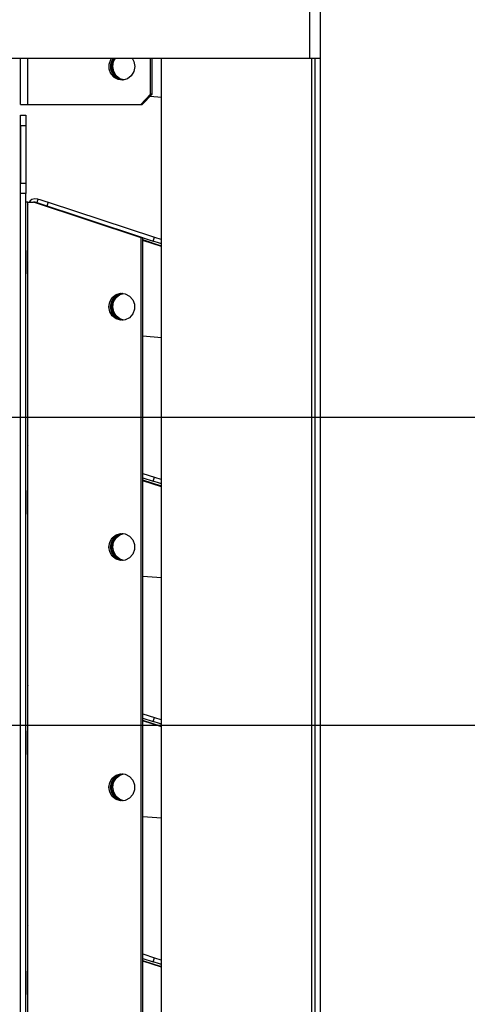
# Model space of a CAD drawing. Header units: millimetres. Extents: x 0 to 39025, y -31299 to 8400.
# Tile 347 of 373: x 17600 to 17686, y 1822 to 2012. Entities that reach past the tile are written whole.
import ezdxf

# ---------------------------------------------------------------- set-up
doc = ezdxf.new("R2010")
doc.units = ezdxf.units.MM
doc.header["$PDSIZE"] = -1
doc.layers.add('DIMENZIJE', color=4, linetype='Continuous')
doc.styles.add('SLDTEXTSTYLE6', font='txt')
doc.dimstyles.new('SLDDIMSTYLE0', dxfattribs={"dimtxt": 3, "dimasz": 3.414889, "dimexe": 0, "dimexo": 0.0625, "dimgap": 0.75, "dimtad": 1, "dimdec": 0, "dimlfac": 20, "dimrnd": 1e-09, "dimzin": 12, "dimdsep": 46, "dimtxsty": 'SLDTEXTSTYLE6', "dimsah": 1, "dimcen": 0.09, "dimadec": 0, "dimazin": 3, "dimtfac": 1, "dimtdec": 0, "dimtofl": 0, "dimtmove": 0, "dimatfit": 3, "dimfxl": 1, "dimfrac": 2, "dimtolj": 1, "dimtzin": 12, "dimarcsym": 0})

# ---------------------------------------------------------------- blocks, each defined once
blk = doc.blocks.new('*U57')
at = {"lineweight": 25}
for points in [[(713, 557.15), (713, 557.15), (713, 1241.42), (713, 1241.42)], [(715, 557.15), (715, 557.15), (715, 1241.81), (715, 1241.81)], [(498.4, 557.15), (498.4, 557.15), (713, 557.15), (713, 557.15)], [(657.32, 548.25), (657.32, 548.25), (657.32, 557.15), (657.32, 557.15)], [(658.7, 548.25), (658.7, 548.25), (658.7, 557.15), (658.7, 557.15)], [(682.32, 550.26), (682.32, 550.26), (682.32, 557.15), (682.32, 557.15)], [(682.63, 550.26), (682.63, 550.26), (682.63, 557.15), (682.63, 557.15)], [(684.42, 18.46), (684.42, 18.46), (684.42, 557.15), (684.42, 557.15)], [(713.31, 557.15), (713.31, 557.15), (713.31, 16.45), (713.31, 16.45)], [(713.91, 557.15), (713.91, 557.15), (713.91, 16.45), (713.91, 16.45)], [(714.96, 557.15), (714.96, 557.15), (714.96, 16.45), (714.96, 16.45)], [(715, 85.75), (715, 85.75), (715, 557.15), (715, 557.15)], [(682.32, 550.26), (682.32, 550.26), (680.42, 548.25), (680.42, 548.25)], [(680.72, 548.25), (680.72, 548.25), (682.63, 550.26), (682.63, 550.26)], [(682.23, 549.85), (682.23, 549.85), (684.42, 549.68), (684.42, 549.68)], [(682.63, 550.26), (682.63, 550.26), (682.32, 550.26), (682.32, 550.26)], [(658.7, 548.25), (658.7, 548.25), (680.42, 548.25), (680.42, 548.25)], [(680.42, 548.25), (680.42, 548.25), (680.72, 548.25), (680.72, 548.25)], [(657.32, 546.2), (657.32, 546.2), (658.32, 546.2), (658.32, 546.2)], [(657.32, 544.18), (657.32, 544.18), (657.32, 546.2), (657.32, 546.2)], [(657.32, 546.19), (657.32, 546.19), (657.32, 546.19), (657.32, 546.19)], [(657.32, 544.18), (657.32, 544.18), (657.32, 546.19), (657.32, 546.19)], [(658.32, 546.2), (658.32, 546.2), (658.32, 544.18), (658.32, 544.18)], [(658.32, 544.18), (658.32, 544.18), (657.32, 544.18), (657.32, 544.18)], [(657.32, 544.18), (657.32, 544.18), (657.32, 533.13), (657.32, 533.13)], [(657.32, 544.18), (657.32, 544.18), (657.32, 544.18), (657.32, 544.18)], [(657.32, 115.01), (657.32, 115.01), (657.32, 544.18), (657.32, 544.18)], [(658.32, 544.18), (658.32, 544.18), (658.32, 533.13), (658.32, 533.13)], [(657.32, 533.13), (657.32, 533.13), (658.32, 533.13), (658.32, 533.13)], [(657.32, 531.12), (657.32, 531.12), (657.32, 533.13), (657.32, 533.13)], [(658.32, 533.13), (658.32, 533.13), (658.32, 531.12), (658.32, 531.12)], [(658.32, 531.12), (658.32, 531.12), (657.32, 531.12), (657.32, 531.12)], [(657.32, 116.46), (657.32, 116.46), (657.32, 531.12), (657.32, 531.12)], [(658.32, 116.46), (658.32, 116.46), (658.32, 531.12), (658.32, 531.12)], [(658.7, 113.77), (658.7, 113.77), (658.7, 529.5), (658.7, 529.5)], [(658.7, 529.5), (658.7, 529.5), (659.79, 529.5), (659.79, 529.5)], [(680.52, 522.6), (680.52, 522.6), (659.79, 529.5), (659.79, 529.5)], [(660.1, 529.5), (660.1, 529.5), (659.79, 529.5), (659.79, 529.5)], [(680.83, 522.6), (680.83, 522.6), (660.1, 529.5), (660.1, 529.5)], [(662.61, 529.44), (662.61, 529.44), (662.37, 528.67), (662.37, 528.67)], [(662.61, 529.44), (662.61, 529.44), (683.08, 522.75), (683.08, 522.75)], [(658.62, 525.45), (658.62, 525.45), (658.62, 520.19), (658.62, 520.19)], [(658.7, 525.45), (658.7, 525.45), (658.62, 525.45), (658.62, 525.45)], [(673.74, 524.96), (673.74, 524.96), (682.83, 521.99), (682.83, 521.99)], [(680.52, 108.43), (680.52, 108.43), (680.52, 522.6), (680.52, 522.6)], [(680.83, 522.6), (680.83, 522.6), (680.52, 522.6), (680.52, 522.6)], [(680.83, 108.43), (680.83, 108.43), (680.83, 522.6), (680.83, 522.6)], [(684.42, 521.02), (684.42, 521.02), (680.83, 522.19), (680.83, 522.19)], [(684.42, 520.94), (684.42, 520.94), (680.83, 522.11), (680.83, 522.11)], [(682.83, 521.99), (682.83, 521.99), (683.08, 522.75), (683.08, 522.75)], [(658.62, 520.19), (658.62, 520.19), (658.7, 520.19), (658.7, 520.19)], [(658.7, 515.67), (658.7, 515.67), (658.62, 515.67), (658.62, 515.67)], [(680.83, 503.72), (680.83, 503.72), (684.42, 503.45), (684.42, 503.45)], [(658.62, 479.21), (658.62, 479.21), (658.62, 473.96), (658.62, 473.96)], [(658.7, 479.21), (658.7, 479.21), (658.62, 479.21), (658.62, 479.21)], [(680.83, 477.25), (680.83, 477.25), (683.08, 476.52), (683.08, 476.52)], [(680.83, 476.41), (680.83, 476.41), (682.83, 475.76), (682.83, 475.76)], [(684.42, 474.79), (684.42, 474.79), (680.83, 475.96), (680.83, 475.96)], [(684.42, 474.7), (684.42, 474.7), (680.83, 475.87), (680.83, 475.87)], [(682.83, 475.76), (682.83, 475.76), (683.08, 476.52), (683.08, 476.52)], [(658.62, 473.96), (658.62, 473.96), (658.7, 473.96), (658.7, 473.96)], [(658.7, 469.43), (658.7, 469.43), (658.62, 469.43), (658.62, 469.43)], [(680.83, 457.49), (680.83, 457.49), (684.42, 457.21), (684.42, 457.21)], [(658.62, 432.97), (658.62, 432.97), (658.62, 427.72), (658.62, 427.72)], [(658.7, 432.97), (658.7, 432.97), (658.62, 432.97), (658.62, 432.97)], [(680.83, 431.02), (680.83, 431.02), (683.08, 430.29), (683.08, 430.29)], [(680.83, 430.17), (680.83, 430.17), (682.83, 429.52), (682.83, 429.52)], [(682.83, 429.52), (682.83, 429.52), (683.08, 430.29), (683.08, 430.29)], [(684.42, 428.56), (684.42, 428.56), (680.83, 429.73), (680.83, 429.73)], [(684.42, 428.47), (684.42, 428.47), (680.83, 429.63), (680.83, 429.63)], [(658.62, 427.72), (658.62, 427.72), (658.7, 427.72), (658.7, 427.72)], [(658.7, 423.19), (658.7, 423.19), (658.62, 423.19), (658.62, 423.19)], [(680.83, 411.25), (680.83, 411.25), (684.42, 410.98), (684.42, 410.98)], [(658.62, 386.74), (658.62, 386.74), (658.62, 381.49), (658.62, 381.49)], [(658.7, 386.74), (658.7, 386.74), (658.62, 386.74), (658.62, 386.74)], [(680.83, 384.79), (680.83, 384.79), (683.08, 384.05), (683.08, 384.05)], [(680.83, 383.94), (680.83, 383.94), (682.83, 383.28), (682.83, 383.28)], [(684.42, 382.32), (684.42, 382.32), (680.83, 383.49), (680.83, 383.49)], [(684.42, 382.23), (684.42, 382.23), (680.83, 383.4), (680.83, 383.4)], [(682.83, 383.28), (682.83, 383.28), (683.08, 384.05), (683.08, 384.05)], [(658.62, 381.49), (658.62, 381.49), (658.7, 381.49), (658.7, 381.49)], [(658.7, 376.96), (658.7, 376.96), (658.62, 376.96), (658.62, 376.96)]]:
    blk.add_open_spline(points, degree=3, dxfattribs=at)
for points, knots in [([(679.26, 555.57), (679.26, 555.57), (679.09, 554.62), (679.09, 554.62), (679.09, 554.62), (678.61, 553.8), (678.61, 553.8), (678.61, 553.8), (677.89, 553.23), (677.89, 553.23), (677.89, 553.23), (677.01, 552.96), (677.01, 552.96), (677.01, 552.96), (676.1, 553.05), (676.1, 553.05), (676.1, 553.05), (675.29, 553.48), (675.29, 553.48), (675.29, 553.48), (674.68, 554.19), (674.68, 554.19), (674.68, 554.19), (674.35, 555.08), (674.35, 555.08), (674.35, 555.08), (674.35, 556.04), (674.35, 556.04), (674.35, 556.04), (674.68, 556.94), (674.68, 556.94), (674.68, 556.94), (674.82, 557.15), (674.82, 557.15)], [0, 0, 0, 0, 1, 1, 1, 2, 2, 2, 3, 3, 3, 4, 4, 4, 5, 5, 5, 6, 6, 6, 7, 7, 7, 8, 8, 8, 9, 9, 9, 10, 10, 10, 11, 11, 11, 11]), ([(676.94, 552.96), (676.94, 552.96), (676.41, 553.05), (676.41, 553.05), (676.41, 553.05), (675.6, 553.48), (675.6, 553.48), (675.6, 553.48), (674.99, 554.19), (674.99, 554.19), (674.99, 554.19), (674.66, 555.08), (674.66, 555.08), (674.66, 555.08), (674.66, 556.04), (674.66, 556.04), (674.66, 556.04), (674.99, 556.94), (674.99, 556.94), (674.99, 556.94), (675.12, 557.15), (675.12, 557.15)], [0, 0, 0, 0, 1, 1, 1, 2, 2, 2, 3, 3, 3, 4, 4, 4, 5, 5, 5, 6, 6, 6, 7, 7, 7, 7]), ([(674.8, 555.56), (674.8, 555.56), (674.96, 556.5), (674.96, 556.5), (674.96, 556.5), (675.31, 557.15), (675.31, 557.15)], [0, 0, 0, 0, 1, 1, 1, 2, 2, 2, 2]), ([(675.05, 555.57), (675.05, 555.57), (675.21, 556.51), (675.21, 556.51), (675.21, 556.51), (675.55, 557.15), (675.55, 557.15)], [0, 0, 0, 0, 1, 1, 1, 2, 2, 2, 2]), ([(678.75, 557.15), (678.75, 557.15), (679.09, 556.51), (679.09, 556.51), (679.09, 556.51), (679.26, 555.57), (679.26, 555.57)], [0, 0, 0, 0, 1, 1, 1, 2, 2, 2, 2]), ([(713, 557.15), (713, 557.15), (713.44, 557.15), (713.44, 557.15), (713.44, 557.15), (713.86, 557.15), (713.86, 557.15), (713.86, 557.15), (714.23, 557.15), (714.23, 557.15), (714.23, 557.15), (714.55, 557.15), (714.55, 557.15), (714.55, 557.15), (714.79, 557.15), (714.79, 557.15), (714.79, 557.15), (714.94, 557.15), (714.94, 557.15), (714.94, 557.15), (715, 557.15), (715, 557.15)], [0, 0, 0, 0, 1, 1, 1, 2, 2, 2, 3, 3, 3, 4, 4, 4, 5, 5, 5, 6, 6, 6, 7, 7, 7, 7]), ([(677.01, 552.96), (677.01, 552.96), (676.17, 553.22), (676.17, 553.22), (676.17, 553.22), (675.45, 553.8), (675.45, 553.8), (675.45, 553.8), (674.97, 554.62), (674.97, 554.62), (674.97, 554.62), (674.8, 555.56), (674.8, 555.56)], [0, 0, 0, 0, 1, 1, 1, 2, 2, 2, 3, 3, 3, 4, 4, 4, 4]), ([(677.15, 552.98), (677.15, 552.98), (676.42, 553.23), (676.42, 553.23), (676.42, 553.23), (675.69, 553.8), (675.69, 553.8), (675.69, 553.8), (675.22, 554.62), (675.22, 554.62), (675.22, 554.62), (675.05, 555.57), (675.05, 555.57)], [0, 0, 0, 0, 1, 1, 1, 2, 2, 2, 3, 3, 3, 4, 4, 4, 4]), ([(657.32, 548.25), (657.32, 548.25), (657.34, 548.25), (657.34, 548.25), (657.34, 548.25), (657.42, 548.25), (657.42, 548.25), (657.42, 548.25), (657.54, 548.25), (657.54, 548.25), (657.54, 548.25), (657.7, 548.25), (657.7, 548.25), (657.7, 548.25), (657.91, 548.25), (657.91, 548.25), (657.91, 548.25), (658.15, 548.25), (658.15, 548.25), (658.15, 548.25), (658.41, 548.25), (658.41, 548.25), (658.41, 548.25), (658.7, 548.25), (658.7, 548.25)], [0, 0, 0, 0, 1, 1, 1, 2, 2, 2, 3, 3, 3, 4, 4, 4, 5, 5, 5, 6, 6, 6, 7, 7, 7, 8, 8, 8, 8]), ([(658.7, 529.5), (658.7, 529.5), (658.61, 529.5), (658.61, 529.5), (658.61, 529.5), (658.51, 529.5), (658.51, 529.5), (658.51, 529.5), (658.43, 529.5), (658.43, 529.5), (658.43, 529.5), (658.37, 529.5), (658.37, 529.5), (658.37, 529.5), (658.33, 529.5), (658.33, 529.5), (658.33, 529.5), (658.32, 529.5), (658.32, 529.5)], [0, 0, 0, 0, 1, 1, 1, 2, 2, 2, 3, 3, 3, 4, 4, 4, 5, 5, 5, 6, 6, 6, 6]), ([(658.7, 528.96), (658.7, 528.96), (658.65, 528.82), (658.65, 528.82), (658.65, 528.82), (658.63, 528.63), (658.63, 528.63), (658.63, 528.63), (658.62, 528.53), (658.62, 528.53)], [0, 0, 0, 0, 1, 1, 1, 2, 2, 2, 3, 3, 3, 3]), ([(660.71, 530.06), (660.71, 530.06), (660.07, 530.13), (660.07, 530.13), (660.07, 530.13), (659.47, 529.95), (659.47, 529.95), (659.47, 529.95), (659.17, 529.74), (659.17, 529.74), (659.17, 529.74), (659, 529.55), (659, 529.55)], [0, 0, 0, 0, 1, 1, 1, 2, 2, 2, 3, 3, 3, 4, 4, 4, 4]), ([(660.47, 529.29), (660.47, 529.29), (660.59, 529.67), (660.59, 529.67), (660.59, 529.67), (660.71, 530.06), (660.71, 530.06)], [0, 0, 0, 0, 1, 1, 1, 2, 2, 2, 2]), ([(660.71, 530.06), (660.71, 530.06), (660.98, 529.97), (660.98, 529.97), (660.98, 529.97), (661.39, 529.84), (661.39, 529.84), (661.39, 529.84), (661.95, 529.65), (661.95, 529.65), (661.95, 529.65), (662.61, 529.44), (662.61, 529.44)], [0, 0, 0, 0, 1, 1, 1, 2, 2, 2, 3, 3, 3, 4, 4, 4, 4]), ([(658.62, 528.53), (658.62, 528.53), (658.62, 528.16), (658.62, 528.16), (658.62, 528.16), (658.62, 527.79), (658.62, 527.79), (658.62, 527.79), (658.62, 527.41), (658.62, 527.41), (658.62, 527.41), (658.62, 527.02), (658.62, 527.02), (658.62, 527.02), (658.62, 526.63), (658.62, 526.63), (658.62, 526.63), (658.62, 526.24), (658.62, 526.24), (658.62, 526.24), (658.62, 525.84), (658.62, 525.84), (658.62, 525.84), (658.62, 525.45), (658.62, 525.45)], [0, 0, 0, 0, 1, 1, 1, 2, 2, 2, 3, 3, 3, 4, 4, 4, 5, 5, 5, 6, 6, 6, 7, 7, 7, 8, 8, 8, 8]), ([(684.42, 521.47), (684.42, 521.47), (684.04, 521.6), (684.04, 521.6), (684.04, 521.6), (683.64, 521.73), (683.64, 521.73), (683.64, 521.73), (683.23, 521.86), (683.23, 521.86), (683.23, 521.86), (682.83, 521.99), (682.83, 521.99)], [0, 0, 0, 0, 1, 1, 1, 2, 2, 2, 3, 3, 3, 4, 4, 4, 4]), ([(683.08, 522.75), (683.08, 522.75), (683.48, 522.63), (683.48, 522.63), (683.48, 522.63), (683.89, 522.49), (683.89, 522.49), (683.89, 522.49), (684.29, 522.36), (684.29, 522.36), (684.29, 522.36), (684.42, 522.32), (684.42, 522.32)], [0, 0, 0, 0, 1, 1, 1, 2, 2, 2, 3, 3, 3, 4, 4, 4, 4]), ([(658.62, 515.67), (658.62, 515.67), (658.62, 515.75), (658.62, 515.75), (658.62, 515.75), (658.62, 516.01), (658.62, 516.01), (658.62, 516.01), (658.62, 516.43), (658.62, 516.43), (658.62, 516.43), (658.62, 516.99), (658.62, 516.99), (658.62, 516.99), (658.62, 517.68), (658.62, 517.68), (658.62, 517.68), (658.62, 518.46), (658.62, 518.46), (658.62, 518.46), (658.62, 519.31), (658.62, 519.31), (658.62, 519.31), (658.62, 520.19), (658.62, 520.19)], [0, 0, 0, 0, 1, 1, 1, 2, 2, 2, 3, 3, 3, 4, 4, 4, 5, 5, 5, 6, 6, 6, 7, 7, 7, 8, 8, 8, 8]), ([(674.31, 509.33), (674.31, 509.33), (674.48, 508.39), (674.48, 508.39), (674.48, 508.39), (674.96, 507.57), (674.96, 507.57), (674.96, 507.57), (675.69, 506.99), (675.69, 506.99), (675.69, 506.99), (676.55, 506.73), (676.55, 506.73), (676.55, 506.73), (677.46, 506.82), (677.46, 506.82), (677.46, 506.82), (678.28, 507.24), (678.28, 507.24), (678.28, 507.24), (678.89, 507.95), (678.89, 507.95), (678.89, 507.95), (679.21, 508.85), (679.21, 508.85), (679.21, 508.85), (679.21, 509.81), (679.21, 509.81), (679.21, 509.81), (678.89, 510.7), (678.89, 510.7), (678.89, 510.7), (678.28, 511.41), (678.28, 511.41), (678.28, 511.41), (677.46, 511.84), (677.46, 511.84), (677.46, 511.84), (676.55, 511.93), (676.55, 511.93), (676.55, 511.93), (675.69, 511.67), (675.69, 511.67), (675.69, 511.67), (674.96, 511.09), (674.96, 511.09), (674.96, 511.09), (674.48, 510.27), (674.48, 510.27), (674.48, 510.27), (674.31, 509.33), (674.31, 509.33)], [0, 0, 0, 0, 1, 1, 1, 2, 2, 2, 3, 3, 3, 4, 4, 4, 5, 5, 5, 6, 6, 6, 7, 7, 7, 8, 8, 8, 9, 9, 9, 10, 10, 10, 11, 11, 11, 12, 12, 12, 13, 13, 13, 14, 14, 14, 15, 15, 15, 16, 16, 16, 17, 17, 17, 17]), ([(674.62, 509.33), (674.62, 509.33), (674.79, 510.27), (674.79, 510.27), (674.79, 510.27), (675.27, 511.09), (675.27, 511.09), (675.27, 511.09), (675.99, 511.67), (675.99, 511.67), (675.99, 511.67), (676.86, 511.93), (676.86, 511.93), (676.86, 511.93), (676.94, 511.94), (676.94, 511.94)], [0, 0, 0, 0, 1, 1, 1, 2, 2, 2, 3, 3, 3, 4, 4, 4, 5, 5, 5, 5]), ([(674.8, 509.32), (674.8, 509.32), (674.97, 510.27), (674.97, 510.27), (674.97, 510.27), (675.44, 511.09), (675.44, 511.09), (675.44, 511.09), (676.16, 511.66), (676.16, 511.66), (676.16, 511.66), (677.03, 511.92), (677.03, 511.92), (677.03, 511.92), (677.04, 511.92), (677.04, 511.92)], [0, 0, 0, 0, 1, 1, 1, 2, 2, 2, 3, 3, 3, 4, 4, 4, 5, 5, 5, 5]), ([(675.05, 509.33), (675.05, 509.33), (675.21, 510.27), (675.21, 510.27), (675.21, 510.27), (675.69, 511.09), (675.69, 511.09), (675.69, 511.09), (676.41, 511.67), (676.41, 511.67), (676.41, 511.67), (677.15, 511.91), (677.15, 511.91)], [0, 0, 0, 0, 1, 1, 1, 2, 2, 2, 3, 3, 3, 4, 4, 4, 4]), ([(676.94, 506.72), (676.94, 506.72), (676.86, 506.73), (676.86, 506.73), (676.86, 506.73), (675.99, 506.99), (675.99, 506.99), (675.99, 506.99), (675.27, 507.57), (675.27, 507.57), (675.27, 507.57), (674.79, 508.39), (674.79, 508.39), (674.79, 508.39), (674.62, 509.33), (674.62, 509.33)], [0, 0, 0, 0, 1, 1, 1, 2, 2, 2, 3, 3, 3, 4, 4, 4, 5, 5, 5, 5]), ([(677.01, 506.73), (677.01, 506.73), (676.17, 506.99), (676.17, 506.99), (676.17, 506.99), (675.45, 507.56), (675.45, 507.56), (675.45, 507.56), (674.97, 508.38), (674.97, 508.38), (674.97, 508.38), (674.8, 509.32), (674.8, 509.32)], [0, 0, 0, 0, 1, 1, 1, 2, 2, 2, 3, 3, 3, 4, 4, 4, 4]), ([(677.15, 506.75), (677.15, 506.75), (676.42, 506.99), (676.42, 506.99), (676.42, 506.99), (675.7, 507.57), (675.7, 507.57), (675.7, 507.57), (675.22, 508.39), (675.22, 508.39), (675.22, 508.39), (675.05, 509.33), (675.05, 509.33)], [0, 0, 0, 0, 1, 1, 1, 2, 2, 2, 3, 3, 3, 4, 4, 4, 4]), ([(658.7, 482.72), (658.7, 482.72), (658.65, 482.59), (658.65, 482.59), (658.65, 482.59), (658.63, 482.4), (658.63, 482.4), (658.63, 482.4), (658.62, 482.3), (658.62, 482.3)], [0, 0, 0, 0, 1, 1, 1, 2, 2, 2, 3, 3, 3, 3]), ([(658.62, 482.3), (658.62, 482.3), (658.62, 481.93), (658.62, 481.93), (658.62, 481.93), (658.62, 481.56), (658.62, 481.56), (658.62, 481.56), (658.62, 481.17), (658.62, 481.17), (658.62, 481.17), (658.62, 480.79), (658.62, 480.79), (658.62, 480.79), (658.62, 480.4), (658.62, 480.4), (658.62, 480.4), (658.62, 480), (658.62, 480), (658.62, 480), (658.62, 479.61), (658.62, 479.61), (658.62, 479.61), (658.62, 479.21), (658.62, 479.21)], [0, 0, 0, 0, 1, 1, 1, 2, 2, 2, 3, 3, 3, 4, 4, 4, 5, 5, 5, 6, 6, 6, 7, 7, 7, 8, 8, 8, 8]), ([(684.42, 475.24), (684.42, 475.24), (684.04, 475.36), (684.04, 475.36), (684.04, 475.36), (683.64, 475.49), (683.64, 475.49), (683.64, 475.49), (683.23, 475.63), (683.23, 475.63), (683.23, 475.63), (682.83, 475.76), (682.83, 475.76)], [0, 0, 0, 0, 1, 1, 1, 2, 2, 2, 3, 3, 3, 4, 4, 4, 4]), ([(683.08, 476.52), (683.08, 476.52), (683.48, 476.39), (683.48, 476.39), (683.48, 476.39), (683.89, 476.26), (683.89, 476.26), (683.89, 476.26), (684.29, 476.13), (684.29, 476.13), (684.29, 476.13), (684.42, 476.08), (684.42, 476.08)], [0, 0, 0, 0, 1, 1, 1, 2, 2, 2, 3, 3, 3, 4, 4, 4, 4]), ([(658.62, 469.43), (658.62, 469.43), (658.62, 469.52), (658.62, 469.52), (658.62, 469.52), (658.62, 469.78), (658.62, 469.78), (658.62, 469.78), (658.62, 470.2), (658.62, 470.2), (658.62, 470.2), (658.62, 470.76), (658.62, 470.76), (658.62, 470.76), (658.62, 471.45), (658.62, 471.45), (658.62, 471.45), (658.62, 472.23), (658.62, 472.23), (658.62, 472.23), (658.62, 473.07), (658.62, 473.07), (658.62, 473.07), (658.62, 473.96), (658.62, 473.96)], [0, 0, 0, 0, 1, 1, 1, 2, 2, 2, 3, 3, 3, 4, 4, 4, 5, 5, 5, 6, 6, 6, 7, 7, 7, 8, 8, 8, 8]), ([(674.31, 463.09), (674.31, 463.09), (674.48, 462.15), (674.48, 462.15), (674.48, 462.15), (674.96, 461.33), (674.96, 461.33), (674.96, 461.33), (675.69, 460.75), (675.69, 460.75), (675.69, 460.75), (676.55, 460.49), (676.55, 460.49), (676.55, 460.49), (677.46, 460.58), (677.46, 460.58), (677.46, 460.58), (678.28, 461.01), (678.28, 461.01), (678.28, 461.01), (678.89, 461.72), (678.89, 461.72), (678.89, 461.72), (679.21, 462.62), (679.21, 462.62), (679.21, 462.62), (679.21, 463.57), (679.21, 463.57), (679.21, 463.57), (678.89, 464.47), (678.89, 464.47), (678.89, 464.47), (678.28, 465.18), (678.28, 465.18), (678.28, 465.18), (677.46, 465.61), (677.46, 465.61), (677.46, 465.61), (676.55, 465.69), (676.55, 465.69), (676.55, 465.69), (675.69, 465.43), (675.69, 465.43), (675.69, 465.43), (674.96, 464.86), (674.96, 464.86), (674.96, 464.86), (674.48, 464.03), (674.48, 464.03), (674.48, 464.03), (674.31, 463.09), (674.31, 463.09)], [0, 0, 0, 0, 1, 1, 1, 2, 2, 2, 3, 3, 3, 4, 4, 4, 5, 5, 5, 6, 6, 6, 7, 7, 7, 8, 8, 8, 9, 9, 9, 10, 10, 10, 11, 11, 11, 12, 12, 12, 13, 13, 13, 14, 14, 14, 15, 15, 15, 16, 16, 16, 17, 17, 17, 17]), ([(674.62, 463.09), (674.62, 463.09), (674.79, 464.03), (674.79, 464.03), (674.79, 464.03), (675.27, 464.86), (675.27, 464.86), (675.27, 464.86), (675.99, 465.43), (675.99, 465.43), (675.99, 465.43), (676.86, 465.69), (676.86, 465.69), (676.86, 465.69), (676.94, 465.7), (676.94, 465.7)], [0, 0, 0, 0, 1, 1, 1, 2, 2, 2, 3, 3, 3, 4, 4, 4, 5, 5, 5, 5]), ([(674.8, 463.09), (674.8, 463.09), (674.97, 464.03), (674.97, 464.03), (674.97, 464.03), (675.44, 464.85), (675.44, 464.85), (675.44, 464.85), (676.16, 465.43), (676.16, 465.43), (676.16, 465.43), (677.03, 465.69), (677.03, 465.69), (677.03, 465.69), (677.04, 465.69), (677.04, 465.69)], [0, 0, 0, 0, 1, 1, 1, 2, 2, 2, 3, 3, 3, 4, 4, 4, 5, 5, 5, 5]), ([(675.05, 463.09), (675.05, 463.09), (675.21, 464.03), (675.21, 464.03), (675.21, 464.03), (675.69, 464.86), (675.69, 464.86), (675.69, 464.86), (676.41, 465.43), (676.41, 465.43), (676.41, 465.43), (677.15, 465.68), (677.15, 465.68)], [0, 0, 0, 0, 1, 1, 1, 2, 2, 2, 3, 3, 3, 4, 4, 4, 4]), ([(676.94, 460.49), (676.94, 460.49), (676.86, 460.49), (676.86, 460.49), (676.86, 460.49), (675.99, 460.75), (675.99, 460.75), (675.99, 460.75), (675.27, 461.33), (675.27, 461.33), (675.27, 461.33), (674.79, 462.15), (674.79, 462.15), (674.79, 462.15), (674.62, 463.09), (674.62, 463.09)], [0, 0, 0, 0, 1, 1, 1, 2, 2, 2, 3, 3, 3, 4, 4, 4, 5, 5, 5, 5]), ([(677.01, 460.49), (677.01, 460.49), (676.17, 460.75), (676.17, 460.75), (676.17, 460.75), (675.45, 461.33), (675.45, 461.33), (675.45, 461.33), (674.97, 462.15), (674.97, 462.15), (674.97, 462.15), (674.8, 463.09), (674.8, 463.09)], [0, 0, 0, 0, 1, 1, 1, 2, 2, 2, 3, 3, 3, 4, 4, 4, 4]), ([(677.15, 460.51), (677.15, 460.51), (676.42, 460.75), (676.42, 460.75), (676.42, 460.75), (675.7, 461.33), (675.7, 461.33), (675.7, 461.33), (675.22, 462.15), (675.22, 462.15), (675.22, 462.15), (675.05, 463.09), (675.05, 463.09)], [0, 0, 0, 0, 1, 1, 1, 2, 2, 2, 3, 3, 3, 4, 4, 4, 4]), ([(658.7, 436.49), (658.7, 436.49), (658.65, 436.35), (658.65, 436.35), (658.65, 436.35), (658.63, 436.16), (658.63, 436.16), (658.63, 436.16), (658.62, 436.06), (658.62, 436.06)], [0, 0, 0, 0, 1, 1, 1, 2, 2, 2, 3, 3, 3, 3]), ([(658.62, 436.06), (658.62, 436.06), (658.62, 435.7), (658.62, 435.7), (658.62, 435.7), (658.62, 435.32), (658.62, 435.32), (658.62, 435.32), (658.62, 434.94), (658.62, 434.94), (658.62, 434.94), (658.62, 434.55), (658.62, 434.55), (658.62, 434.55), (658.62, 434.16), (658.62, 434.16), (658.62, 434.16), (658.62, 433.77), (658.62, 433.77), (658.62, 433.77), (658.62, 433.37), (658.62, 433.37), (658.62, 433.37), (658.62, 432.97), (658.62, 432.97)], [0, 0, 0, 0, 1, 1, 1, 2, 2, 2, 3, 3, 3, 4, 4, 4, 5, 5, 5, 6, 6, 6, 7, 7, 7, 8, 8, 8, 8]), ([(683.08, 430.29), (683.08, 430.29), (683.48, 430.16), (683.48, 430.16), (683.48, 430.16), (683.89, 430.02), (683.89, 430.02), (683.89, 430.02), (684.29, 429.89), (684.29, 429.89), (684.29, 429.89), (684.42, 429.85), (684.42, 429.85)], [0, 0, 0, 0, 1, 1, 1, 2, 2, 2, 3, 3, 3, 4, 4, 4, 4]), ([(684.42, 429), (684.42, 429), (684.04, 429.13), (684.04, 429.13), (684.04, 429.13), (683.64, 429.26), (683.64, 429.26), (683.64, 429.26), (683.23, 429.39), (683.23, 429.39), (683.23, 429.39), (682.83, 429.52), (682.83, 429.52)], [0, 0, 0, 0, 1, 1, 1, 2, 2, 2, 3, 3, 3, 4, 4, 4, 4]), ([(658.62, 423.19), (658.62, 423.19), (658.62, 423.29), (658.62, 423.29), (658.62, 423.29), (658.62, 423.54), (658.62, 423.54), (658.62, 423.54), (658.62, 423.96), (658.62, 423.96), (658.62, 423.96), (658.62, 424.52), (658.62, 424.52), (658.62, 424.52), (658.62, 425.21), (658.62, 425.21), (658.62, 425.21), (658.62, 425.99), (658.62, 425.99), (658.62, 425.99), (658.62, 426.84), (658.62, 426.84), (658.62, 426.84), (658.62, 427.72), (658.62, 427.72)], [0, 0, 0, 0, 1, 1, 1, 2, 2, 2, 3, 3, 3, 4, 4, 4, 5, 5, 5, 6, 6, 6, 7, 7, 7, 8, 8, 8, 8]), ([(674.31, 416.86), (674.31, 416.86), (674.48, 415.91), (674.48, 415.91), (674.48, 415.91), (674.96, 415.1), (674.96, 415.1), (674.96, 415.1), (675.69, 414.52), (675.69, 414.52), (675.69, 414.52), (676.55, 414.26), (676.55, 414.26), (676.55, 414.26), (677.46, 414.34), (677.46, 414.34), (677.46, 414.34), (678.28, 414.78), (678.28, 414.78), (678.28, 414.78), (678.89, 415.49), (678.89, 415.49), (678.89, 415.49), (679.21, 416.38), (679.21, 416.38), (679.21, 416.38), (679.21, 417.34), (679.21, 417.34), (679.21, 417.34), (678.89, 418.24), (678.89, 418.24), (678.89, 418.24), (678.28, 418.95), (678.28, 418.95), (678.28, 418.95), (677.46, 419.37), (677.46, 419.37), (677.46, 419.37), (676.55, 419.46), (676.55, 419.46), (676.55, 419.46), (675.69, 419.19), (675.69, 419.19), (675.69, 419.19), (674.96, 418.62), (674.96, 418.62), (674.96, 418.62), (674.48, 417.8), (674.48, 417.8), (674.48, 417.8), (674.31, 416.86), (674.31, 416.86)], [0, 0, 0, 0, 1, 1, 1, 2, 2, 2, 3, 3, 3, 4, 4, 4, 5, 5, 5, 6, 6, 6, 7, 7, 7, 8, 8, 8, 9, 9, 9, 10, 10, 10, 11, 11, 11, 12, 12, 12, 13, 13, 13, 14, 14, 14, 15, 15, 15, 16, 16, 16, 17, 17, 17, 17]), ([(674.62, 416.86), (674.62, 416.86), (674.79, 417.8), (674.79, 417.8), (674.79, 417.8), (675.27, 418.62), (675.27, 418.62), (675.27, 418.62), (675.99, 419.19), (675.99, 419.19), (675.99, 419.19), (676.86, 419.46), (676.86, 419.46), (676.86, 419.46), (676.94, 419.46), (676.94, 419.46)], [0, 0, 0, 0, 1, 1, 1, 2, 2, 2, 3, 3, 3, 4, 4, 4, 5, 5, 5, 5]), ([(674.8, 416.85), (674.8, 416.85), (674.97, 417.8), (674.97, 417.8), (674.97, 417.8), (675.44, 418.61), (675.44, 418.61), (675.44, 418.61), (676.16, 419.19), (676.16, 419.19), (676.16, 419.19), (677.03, 419.46), (677.03, 419.46), (677.03, 419.46), (677.04, 419.46), (677.04, 419.46)], [0, 0, 0, 0, 1, 1, 1, 2, 2, 2, 3, 3, 3, 4, 4, 4, 5, 5, 5, 5]), ([(675.05, 416.86), (675.05, 416.86), (675.21, 417.8), (675.21, 417.8), (675.21, 417.8), (675.69, 418.62), (675.69, 418.62), (675.69, 418.62), (676.41, 419.19), (676.41, 419.19), (676.41, 419.19), (677.15, 419.44), (677.15, 419.44)], [0, 0, 0, 0, 1, 1, 1, 2, 2, 2, 3, 3, 3, 4, 4, 4, 4]), ([(676.94, 414.25), (676.94, 414.25), (676.86, 414.26), (676.86, 414.26), (676.86, 414.26), (675.99, 414.52), (675.99, 414.52), (675.99, 414.52), (675.27, 415.1), (675.27, 415.1), (675.27, 415.1), (674.79, 415.91), (674.79, 415.91), (674.79, 415.91), (674.62, 416.86), (674.62, 416.86)], [0, 0, 0, 0, 1, 1, 1, 2, 2, 2, 3, 3, 3, 4, 4, 4, 5, 5, 5, 5]), ([(677.01, 414.26), (677.01, 414.26), (676.17, 414.51), (676.17, 414.51), (676.17, 414.51), (675.45, 415.1), (675.45, 415.1), (675.45, 415.1), (674.97, 415.91), (674.97, 415.91), (674.97, 415.91), (674.8, 416.85), (674.8, 416.85)], [0, 0, 0, 0, 1, 1, 1, 2, 2, 2, 3, 3, 3, 4, 4, 4, 4]), ([(677.15, 414.27), (677.15, 414.27), (676.42, 414.52), (676.42, 414.52), (676.42, 414.52), (675.7, 415.1), (675.7, 415.1), (675.7, 415.1), (675.22, 415.91), (675.22, 415.91), (675.22, 415.91), (675.05, 416.86), (675.05, 416.86)], [0, 0, 0, 0, 1, 1, 1, 2, 2, 2, 3, 3, 3, 4, 4, 4, 4]), ([(658.7, 390.25), (658.7, 390.25), (658.65, 390.11), (658.65, 390.11), (658.65, 390.11), (658.63, 389.93), (658.63, 389.93), (658.63, 389.93), (658.62, 389.83), (658.62, 389.83)], [0, 0, 0, 0, 1, 1, 1, 2, 2, 2, 3, 3, 3, 3]), ([(658.62, 389.83), (658.62, 389.83), (658.62, 389.46), (658.62, 389.46), (658.62, 389.46), (658.62, 389.08), (658.62, 389.08), (658.62, 389.08), (658.62, 388.71), (658.62, 388.71), (658.62, 388.71), (658.62, 388.32), (658.62, 388.32), (658.62, 388.32), (658.62, 387.93), (658.62, 387.93), (658.62, 387.93), (658.62, 387.54), (658.62, 387.54), (658.62, 387.54), (658.62, 387.14), (658.62, 387.14), (658.62, 387.14), (658.62, 386.74), (658.62, 386.74)], [0, 0, 0, 0, 1, 1, 1, 2, 2, 2, 3, 3, 3, 4, 4, 4, 5, 5, 5, 6, 6, 6, 7, 7, 7, 8, 8, 8, 8]), ([(684.42, 382.76), (684.42, 382.76), (684.04, 382.89), (684.04, 382.89), (684.04, 382.89), (683.64, 383.03), (683.64, 383.03), (683.64, 383.03), (683.23, 383.15), (683.23, 383.15), (683.23, 383.15), (682.83, 383.28), (682.83, 383.28)], [0, 0, 0, 0, 1, 1, 1, 2, 2, 2, 3, 3, 3, 4, 4, 4, 4]), ([(683.08, 384.05), (683.08, 384.05), (683.48, 383.92), (683.48, 383.92), (683.48, 383.92), (683.89, 383.79), (683.89, 383.79), (683.89, 383.79), (684.29, 383.66), (684.29, 383.66), (684.29, 383.66), (684.42, 383.62), (684.42, 383.62)], [0, 0, 0, 0, 1, 1, 1, 2, 2, 2, 3, 3, 3, 4, 4, 4, 4]), ([(658.62, 376.96), (658.62, 376.96), (658.62, 377.05), (658.62, 377.05), (658.62, 377.05), (658.62, 377.3), (658.62, 377.3), (658.62, 377.3), (658.62, 377.72), (658.62, 377.72), (658.62, 377.72), (658.62, 378.29), (658.62, 378.29), (658.62, 378.29), (658.62, 378.97), (658.62, 378.97), (658.62, 378.97), (658.62, 379.75), (658.62, 379.75), (658.62, 379.75), (658.62, 380.6), (658.62, 380.6), (658.62, 380.6), (658.62, 381.49), (658.62, 381.49)], [0, 0, 0, 0, 1, 1, 1, 2, 2, 2, 3, 3, 3, 4, 4, 4, 5, 5, 5, 6, 6, 6, 7, 7, 7, 8, 8, 8, 8])]:
    blk.add_open_spline(points, degree=3, knots=knots, dxfattribs=at)
blk = doc.blocks.new('*D105')
at = {"layer": 'Defpoints', "color": 0, "transparency": 16777216}
for p in [(17490.78, 1876.16), (17443.38, 1465.57), (17894.27, 1465.57)]:
    blk.add_point(p, dxfattribs=at)
at = {"layer": 'DIMENZIJE', "color": 0, "lineweight": -2, "transparency": 16777216}
for p, q in [((17492.03, 1876.16), (17914.27, 1876.16)), ((17894.27, 1807.86), (17894.27, 1533.86)), ((17444.63, 1465.57), (17914.27, 1465.57))]:
    blk.add_line(p, q, dxfattribs=at)
at = {"layer": 'DIMENZIJE', "color": 0, "transparency": 16777216}
for points in [[(17882.88, 1807.86), (17905.65, 1807.86), (17894.27, 1876.16)], [(17882.88, 1533.86), (17905.65, 1533.86), (17894.27, 1465.57)]]:
    blk.add_solid(points, dxfattribs=at)
at = {"layer": 'DIMENZIJE', "color": 0, "transparency": 16777216, "insert": (17849.27, 1670.86), "char_height": 60, "attachment_point": 5, "rotation": 90, "style": 'SLDTEXTSTYLE6'}
blk.add_mtext('\\A1;411', dxfattribs=at)
blk = doc.blocks.new('*D106')
at = {"layer": 'Defpoints', "color": 0, "transparency": 16777216}
for p in [(17491.78, 1935.46), (18095.83, 1935.46), (17443.38, 1465.57)]:
    blk.add_point(p, dxfattribs=at)
at = {"layer": 'DIMENZIJE', "color": 0, "lineweight": -2, "transparency": 16777216}
for p, q in [((17493.03, 1935.46), (18115.83, 1935.46)), ((18095.83, 1533.86), (18095.83, 1867.16)), ((17444.63, 1465.57), (18115.83, 1465.57))]:
    blk.add_line(p, q, dxfattribs=at)
at = {"layer": 'DIMENZIJE', "color": 0, "transparency": 16777216}
for points in [[(18084.45, 1867.16), (18107.21, 1867.16), (18095.83, 1935.46)], [(18084.45, 1533.86), (18107.21, 1533.86), (18095.83, 1465.57)]]:
    blk.add_solid(points, dxfattribs=at)
at = {"layer": 'DIMENZIJE', "color": 0, "transparency": 16777216, "insert": (18049.97, 1700.51), "char_height": 60, "attachment_point": 5, "rotation": 90, "style": 'SLDTEXTSTYLE6'}
blk.add_mtext('\\A1;470', dxfattribs=at)

msp = doc.modelspace()

# ---------------------------------------------------------------- block references
at = {"color": 1}
msp.add_blockref('*U57', (16942.38, 1447.36), dxfattribs=at)

# ---------------------------------------------------------------- dimensions: what is measured, and where the dimension line sits
at = {"layer": 'DIMENZIJE'}
for base, p1, p2, picture, middle in [((18095.83, 1935.46), (17443.38, 1465.57), (17491.78, 1935.46), '*D106', (18049.97, 1700.51)), ((17894.27, 1465.57), (17490.78, 1876.16), (17443.38, 1465.57), '*D105', (17849.27, 1670.86))]:
    dim = msp.add_linear_dim(base=base, p1=p1, p2=p2, angle=90, dimstyle='SLDDIMSTYLE0', override={"dimscale": 20, "dimexe": 1, "dimlfac": 1, "dimdle": 1, "dimtofl": 1}, dxfattribs=at)
    dim.commit()
    dim.dimension.update_dxf_attribs({"geometry": picture, "text_midpoint": middle})

doc.saveas('drawing.dxf')
